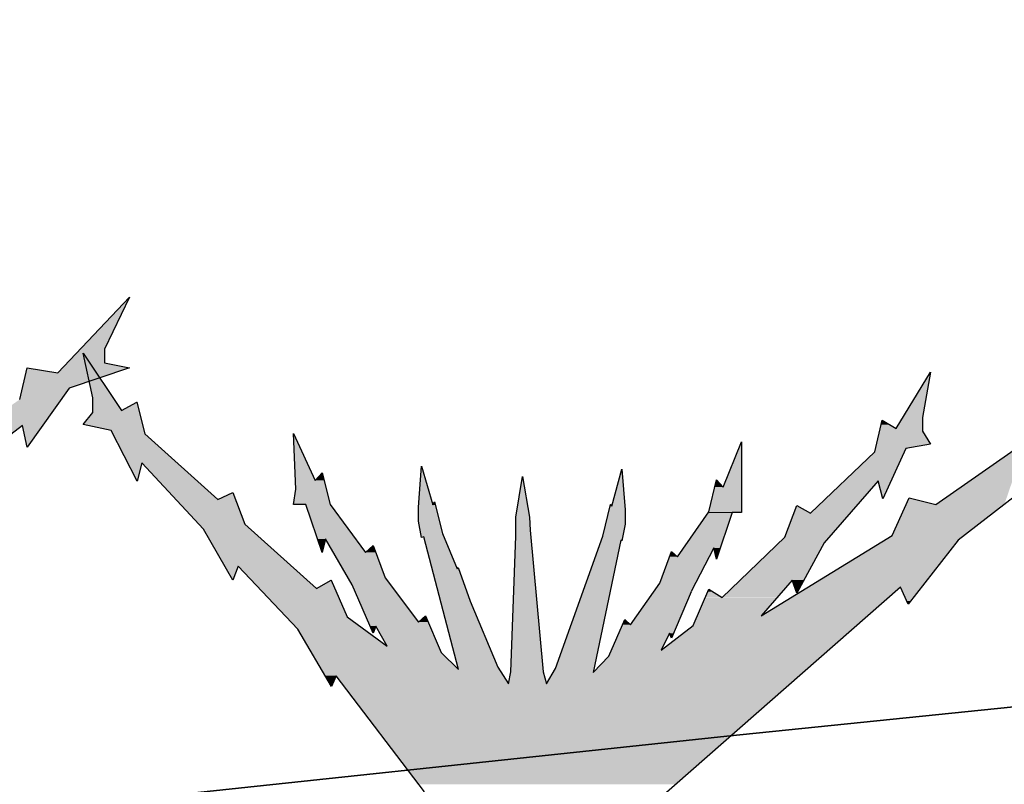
# Model space of a CAD drawing. Header units: millimetres. Extents: x 0 to 16721, y 217 to 10981.
# Tile 360 of 394: x 6997 to 7283, y 6094 to 6316. Entities that reach past the tile are written whole.
import ezdxf

# ---------------------------------------------------------------- set-up
doc = ezdxf.new("R2010")
doc.units = ezdxf.units.MM
doc.layers.add('PDF_PSS & TL', color=7, linetype='Continuous', true_color=0x7fffdf)

msp = doc.modelspace()

# ---------------------------------------------------------------- linework, layer by layer
at = {"layer": 'PDF_PSS & TL', "color": 4, "lineweight": 25}
for points in [[(9262.65, 6315.86), (8844.45, 6274.14), (8448.22, 6232.69), (8038.35, 6192.01), (7660.05, 6154.32), (7202.62, 6107.54), (6840.83, 6069.07), (6469.42, 6033.08), (6129.33, 5997.99), (5712.05, 5954.97), (5350.26, 5914.95), (4896.33, 5864.79), (4567.93, 5827.36), (4205.36, 5786.03), (3794.45, 5739.64), (3375.48, 5692.47)], [(3375.48, 5692.47), (3794.45, 5739.64), (4205.36, 5786.03), (4567.93, 5827.36), (4896.33, 5864.79), (5350.26, 5914.95), (5712.05, 5954.97), (6129.33, 5997.99), (6469.42, 6033.08), (6840.83, 6069.07), (7202.62, 6107.54), (7660.05, 6154.32), (8038.35, 6192.01), (8448.22, 6232.69), (8844.45, 6274.14), (9262.65, 6315.86)]]:
    msp.add_lwpolyline(points, dxfattribs=at)
at = {"layer": 'PDF_PSS & TL', "color": 7, "lineweight": 25}
for points in [[(7008.04, 6213.21), (7028.97, 6235.18)], [(7028.97, 6235.18), (7021.69, 6220.1), (7021.69, 6216.07)], [(7015.45, 6218.93), (7026.63, 6202.17)], [(7018.31, 6205.94), (7015.45, 6218.93)], [(7021.69, 6216.07), (7028.97, 6214.64)], [(6997, 6205.42), (6999.21, 6214.64), (7008.04, 6213.21)], [(7028.97, 6214.64), (7011.42, 6208.67)], [(7251.85, 6196.97), (7261.85, 6213.34)], [(7261.85, 6213.34), (7259.52, 6200.22), (7259.52, 6196.19)], [(7263.41, 6174.88), (7306.04, 6204.64), (7309.55, 6214.38)], [(7011.42, 6208.67), (6999.21, 6191.51)], [(7018.31, 6201.65), (7018.31, 6205.94)], [(7026.63, 6202.17), (7031.05, 6204.64)], [(7031.05, 6204.64), (7033.39, 6195.41)], [(7015.45, 6198.14), (7018.31, 6201.65)], [(7245.61, 6190.21), (7247.82, 6199.44)], [(7247.82, 6199.44), (7251.85, 6196.97)], [(6997.78, 6197.88), (6959.96, 6168.64)], [(6999.21, 6191.51), (6997.78, 6197.88)], [(7023.64, 6196.45), (7015.45, 6198.14)], [(7031.18, 6181.63), (7023.64, 6196.45)], [(7259.52, 6196.19), (7261.85, 6192.42)], [(7033.39, 6195.41), (7054.57, 6176.31)], [(7077.31, 6179.3), (7076.66, 6195.54)], [(7076.66, 6195.54), (7082.9, 6181.89), (7084.98, 6184.1), (7087.32, 6174.88)], [(7201.55, 6179.94), (7206.88, 6193.07)], [(7206.88, 6193.07), (7206.88, 6172.54)], [(7307.6, 6193.72), (7269.91, 6164.48)], [(7226.9, 6172.41), (7245.61, 6190.21)], [(7254.71, 6191.12), (7247.95, 6176.57)], [(7261.85, 6192.42), (7254.71, 6191.12)], [(7032.48, 6186.96), (7031.18, 6181.63)], [(7050.41, 6167.73), (7032.48, 6186.96)], [(7112.92, 6174.1), (7113.83, 6186.05)], [(7113.83, 6186.05), (7117.08, 6174.75), (7117.6, 6175.66)], [(7152.82, 6127.18), (7166.59, 6165.65), (7168.8, 6174.87), (7169.19, 6174.36), (7172.05, 6185.14), (7173.09, 6173.32), (7173.09, 6169.16), (7172.05, 6164.35)], [(7139.17, 6122.76), (7139.82, 6126.27), (7141.25, 6165.65), (7141.25, 6171.24), (7143.2, 6183.06), (7145.28, 6171.24), (7145.41, 6167.47), (7149.18, 6126.27)], [(7197.39, 6172.8), (7199.6, 6182.02)], [(7199.6, 6182.02), (7201.55, 6179.95)], [(7247.95, 6176.57), (7246.65, 6181.76), (7230.93, 6163.7)], [(7054.57, 6176.31), (7058.99, 6178.39)], [(7058.99, 6178.39), (7062.5, 6169.16)], [(7080.17, 6174.88), (7076.66, 6174.88), (7077.31, 6179.3)], [(7117.6, 6175.66), (7119.94, 6166.43)], [(7250.68, 6165.91), (7255.62, 6176.83)], [(7255.62, 6176.83), (7263.41, 6174.88)], [(7084.98, 6160.97), (7080.17, 6174.88)], [(7087.32, 6174.88), (7097.59, 6160.97), (7099.8, 6162.92)], [(7113.83, 6165.26), (7112.92, 6170.07), (7112.92, 6174.1)], [(7188.3, 6159.67), (7197.39, 6172.8)], [(7219.49, 6165.39), (7223, 6174.62)], [(7223, 6174.62), (7226.9, 6172.41)], [(7204.15, 6172.54), (7199.6, 6159.02)], [(7206.88, 6172.54), (7204.15, 6172.54)], [(7058.99, 6152.91), (7050.41, 6167.73)], [(7062.5, 6169.16), (7083.29, 6150.45)], [(7085.89, 6164.87), (7084.98, 6160.97)], [(7100.58, 6139.53), (7099.8, 6137.45), (7093.69, 6151.48), (7085.89, 6164.87)], [(7114.48, 6165.52), (7113.83, 6165.26)], [(7124.62, 6126.92), (7114.48, 6165.52)], [(7119.94, 6166.43), (7124.23, 6156.16), (7124.49, 6156.55), (7128, 6146.81), (7136.05, 6127.57)], [(7171.79, 6164.48), (7163.74, 6126.01)], [(7172.05, 6164.35), (7171.79, 6164.48)], [(7183.49, 6132.51), (7192.85, 6139.66), (7197.39, 6150.31), (7201.29, 6147.84), (7219.49, 6165.39)], [(7212.6, 6142.52), (7250.68, 6165.91)], [(7269.91, 6164.48), (7255.36, 6145.9)], [(7099.8, 6162.92), (7103.3, 6153.56)], [(7172.96, 6141.48), (7174.65, 6139.92), (7183.1, 6152), (7186.48, 6161.23)], [(7186.48, 6161.23), (7188.3, 6159.67)], [(7199.6, 6159.02), (7198.82, 6162.27), (7192.2, 6149.54)], [(7230.92, 6163.7), (7223, 6149.15)], [(7060.55, 6156.94), (7058.99, 6152.91)], [(7077.83, 6138.62), (7060.55, 6156.94)], [(7083.29, 6150.44), (7087.58, 6152.91)], [(7087.58, 6152.91), (7092.26, 6142.26), (7103.82, 6133.68)], [(7103.3, 6153.56), (7112.92, 6140.7)], [(7221.57, 6152.91), (7212.6, 6142.52)], [(7223, 6149.14), (7221.57, 6152.91)], [(7253.15, 6150.83), (7177.9, 6084.82)], [(7255.36, 6145.9), (7253.15, 6150.83)], [(7192.2, 6149.53), (7186.48, 6136.02)], [(7112.92, 6140.7), (7115, 6142.52), (7119.55, 6131.86)], [(7168.28, 6130.82), (7172.96, 6141.48)], [(7087.71, 6121.98), (7077.83, 6138.62)], [(7103.82, 6133.68), (7100.58, 6139.53)], [(7185.96, 6137.45), (7183.49, 6132.51)], [(7186.48, 6136.02), (7185.96, 6137.45)], [(7119.55, 6131.86), (7124.62, 6126.92)], [(7163.74, 6126.01), (7168.28, 6130.82)], [(7136.05, 6127.57), (7139.17, 6122.76)], [(7150.22, 6122.76), (7152.82, 6127.18)], [(7089.01, 6125.1), (7087.71, 6121.98)], [(7114.74, 6091.31), (7089.01, 6125.1)], [(7149.18, 6126.27), (7150.22, 6122.76)]]:
    msp.add_lwpolyline(points, dxfattribs=at)
at = {"layer": 'PDF_PSS & TL', "lineweight": 0}
for points in [[(7031.05, 6204.64), (7031.18, 6204.64)], [(7168.8, 6174.88), (7168.93, 6174.88)], [(7204.15, 6172.54), (7197.27, 6172.54)], [(7204.15, 6172.54), (7206.88, 6172.54)], [(7087.58, 6152.91), (7087.45, 6152.91)]]:
    msp.add_lwpolyline(points, close=True, dxfattribs=at)
at = {"layer": 'PDF_PSS & TL', "transparency": 33554559}
for points in [[(7028.97, 6235.18), (7021.69, 6220.1), (7014.54, 6220.1)], [(7014.54, 6220.1), (7021.69, 6216.07), (7010.77, 6216.07)], [(7021.69, 6220.1), (7014.54, 6220.1), (7021.69, 6216.07)], [(7015.45, 6218.93), (7018.44, 6214.38), (7016.36, 6214.38)], [(7010.77, 6216.07), (7028.97, 6214.64), (7009.34, 6214.64)], [(7021.69, 6216.07), (7010.77, 6216.07), (7028.97, 6214.64)], [(6998.95, 6213.21), (7011.42, 6208.67), (6997.78, 6208.67)], [(6999.21, 6214.64), (7008.04, 6213.21), (6998.95, 6213.21)], [(7024.81, 6213.21), (6998.95, 6213.21), (7011.42, 6208.67)], [(7009.34, 6214.64), (7024.81, 6213.21), (7008.05, 6213.21)], [(7028.97, 6214.64), (7009.34, 6214.64), (7024.81, 6213.21)], [(7018.44, 6214.38), (7016.36, 6214.38), (7024.16, 6205.94)], [(7016.36, 6214.38), (7024.16, 6205.94), (7018.31, 6205.94)], [(7261.85, 6213.34), (7261.72, 6212.7), (7261.46, 6212.7)], [(7261.46, 6212.69), (7259.52, 6200.22), (7253.93, 6200.22)], [(7261.72, 6212.69), (7261.46, 6212.69), (7259.52, 6200.22)], [(6997.78, 6208.67), (7009.21, 6205.42), (6997, 6205.42)], [(7011.42, 6208.67), (6997.78, 6208.67), (7009.21, 6205.42)], [(6997, 6205.42), (7003.76, 6197.88), (6986.21, 6197.88)], [(7009.21, 6205.42), (6997, 6205.42), (7003.76, 6197.88)], [(7024.16, 6205.94), (7018.31, 6205.94), (7026.63, 6202.17)], [(7018.31, 6205.94), (7026.63, 6202.17), (7018.31, 6202.17)], [(7031.05, 6204.64), (7031.7, 6202.17), (7026.63, 6202.17)], [(7031.18, 6204.64), (7031.05, 6204.64), (7031.7, 6202.17)], [(7018.31, 6201.65), (7032.74, 6198.14), (7015.45, 6198.14)], [(7031.7, 6202.17), (7018.31, 6202.17), (7031.83, 6201.65)], [(7018.31, 6202.17), (7031.83, 6201.65), (7018.31, 6201.65)], [(7031.83, 6201.65), (7018.31, 6201.65), (7032.74, 6198.14)], [(7247.82, 6199.44), (7249.9, 6198.14), (7247.56, 6198.14)], [(7253.93, 6200.22), (7259.52, 6196.97), (7251.85, 6196.97)], [(7259.52, 6200.22), (7253.93, 6200.22), (7259.52, 6196.97)], [(6997.78, 6197.88), (6986.21, 6197.88), (6989.46, 6191.51)], [(6997.78, 6197.88), (7003.76, 6197.88), (6999.21, 6191.51)], [(7032.74, 6198.14), (7015.45, 6198.14), (7033.13, 6196.45)], [(7015.45, 6198.14), (7033.13, 6196.45), (7023.64, 6196.45)], [(7033.13, 6196.45), (7023.64, 6196.45), (7033.39, 6195.41)], [(7023.64, 6196.45), (7033.39, 6195.41), (7024.16, 6195.41)], [(7247.04, 6196.19), (7261.85, 6192.42), (7246.13, 6192.42)], [(7247.3, 6196.97), (7259.52, 6196.19), (7247.04, 6196.19)], [(7259.52, 6196.19), (7247.04, 6196.19), (7261.85, 6192.42)], [(7247.56, 6198.14), (7251.85, 6196.97), (7247.3, 6196.97)], [(7259.52, 6196.97), (7247.3, 6196.97), (7259.52, 6196.19)], [(7249.9, 6198.14), (7247.56, 6198.14), (7251.85, 6196.97)], [(7033.39, 6195.41), (7024.16, 6195.41), (7042.74, 6186.96)], [(7024.16, 6195.41), (7042.74, 6186.96), (7028.45, 6186.96)], [(7076.66, 6195.54), (7076.79, 6195.41), (7076.66, 6195.41)], [(7076.79, 6195.41), (7076.66, 6195.41), (7082.9, 6181.9)], [(7076.66, 6195.41), (7082.9, 6181.9), (7077.18, 6181.9)], [(7206.88, 6193.07), (7206.88, 6192.42), (7206.62, 6192.42)], [(7289.54, 6193.07), (7283.3, 6174.88), (7263.42, 6174.88)], [(7206.62, 6192.42), (7206.88, 6179.95), (7201.55, 6179.95)], [(7206.88, 6192.42), (7206.62, 6192.42), (7206.88, 6179.95)], [(7245.61, 6190.21), (7250.29, 6181.76), (7236.77, 6181.76)], [(7245.87, 6191.12), (7254.32, 6190.21), (7245.61, 6190.21)], [(7254.32, 6190.21), (7245.61, 6190.21), (7250.29, 6181.76)], [(7246.13, 6192.42), (7254.71, 6191.12), (7245.87, 6191.12)], [(7254.71, 6191.12), (7245.87, 6191.12), (7254.32, 6190.21)], [(7261.85, 6192.42), (7246.13, 6192.42), (7254.71, 6191.12)], [(7032.48, 6186.96), (7028.45, 6186.96), (7032.22, 6186.05)], [(7028.45, 6186.96), (7032.22, 6186.05), (7028.84, 6186.05)], [(7032.22, 6186.05), (7028.84, 6186.05), (7031.18, 6181.76)], [(7028.84, 6186.05), (7031.18, 6181.76), (7031.05, 6181.76)], [(7042.74, 6186.96), (7032.48, 6186.96), (7043.65, 6186.05)], [(7032.48, 6186.96), (7043.65, 6186.05), (7033.26, 6186.05)], [(7043.65, 6186.05), (7033.26, 6186.05), (7054.57, 6176.31)], [(7033.26, 6186.05), (7054.57, 6176.31), (7042.48, 6176.31)], [(7113.7, 6185.14), (7117.08, 6174.75), (7113.05, 6174.75)], [(7113.83, 6186.05), (7114.09, 6185.14), (7113.7, 6185.14)], [(7114.09, 6185.14), (7113.7, 6185.14), (7117.08, 6174.75)], [(7172.05, 6185.14), (7172.18, 6184.1), (7171.79, 6184.1)], [(7031.05, 6181.76), (7031.18, 6181.76), (7031.18, 6181.63)], [(7085.63, 6181.89), (7077.18, 6181.89), (7086.15, 6179.3)], [(7077.18, 6181.89), (7086.15, 6179.3), (7077.31, 6179.3)], [(7084.07, 6183.06), (7085.63, 6181.89), (7082.9, 6181.89)], [(7084.98, 6184.1), (7085.24, 6183.06), (7084.07, 6183.06)], [(7085.24, 6183.06), (7084.07, 6183.06), (7085.63, 6181.89)], [(7143.07, 6182.02), (7145.28, 6171.24), (7141.25, 6171.24)], [(7143.2, 6183.06), (7143.46, 6182.02), (7143.07, 6182.02)], [(7143.46, 6182.02), (7143.07, 6182.02), (7145.28, 6171.24)], [(7171.79, 6184.1), (7172.96, 6174.36), (7169.19, 6174.36)], [(7172.18, 6184.1), (7171.79, 6184.1), (7172.96, 6174.36)], [(7199.6, 6181.89), (7201.55, 6179.95), (7199.08, 6179.95)], [(7199.6, 6182.02), (7199.86, 6181.89), (7199.6, 6181.89)], [(7199.86, 6181.89), (7199.6, 6181.89), (7201.55, 6179.95)], [(7236.64, 6181.63), (7238.46, 6172.41), (7226.9, 6172.41)], [(7236.77, 6181.76), (7246.52, 6181.63), (7236.64, 6181.63)], [(7246.52, 6181.63), (7236.64, 6181.63), (7238.46, 6172.41)], [(7246.65, 6181.76), (7236.77, 6181.76), (7246.52, 6181.63)], [(7250.29, 6181.76), (7246.65, 6181.76), (7250.29, 6181.63)], [(7246.65, 6181.76), (7250.29, 6181.63), (7246.65, 6181.63)], [(7250.29, 6181.63), (7246.65, 6181.63), (7248.08, 6176.83)], [(7246.65, 6181.63), (7248.08, 6176.83), (7247.82, 6176.83)], [(7058.99, 6178.39), (7059.64, 6176.83), (7055.74, 6176.83)], [(7077.31, 6179.3), (7087.32, 6174.88), (7076.66, 6174.88)], [(7086.15, 6179.3), (7077.31, 6179.3), (7087.32, 6174.88)], [(7199.08, 6179.94), (7206.88, 6172.8), (7197.4, 6172.8)], [(7206.88, 6179.94), (7199.08, 6179.94), (7206.88, 6172.8)], [(7059.77, 6176.31), (7042.48, 6176.31), (7062.5, 6169.16)], [(7042.48, 6176.31), (7062.5, 6169.16), (7049.11, 6169.16)], [(7055.74, 6176.83), (7059.77, 6176.31), (7054.57, 6176.31)], [(7059.64, 6176.83), (7055.74, 6176.83), (7059.77, 6176.31)], [(7117.6, 6175.66), (7117.86, 6174.88), (7117.21, 6174.88)], [(7247.82, 6176.83), (7248.08, 6176.83), (7247.95, 6176.57)], [(7255.36, 6176.57), (7263.41, 6174.88), (7254.58, 6174.88)], [(7255.62, 6176.83), (7256.79, 6176.57), (7255.36, 6176.57)], [(7256.79, 6176.57), (7255.36, 6176.57), (7263.41, 6174.88)], [(7087.32, 6174.88), (7080.17, 6174.88), (7094.73, 6164.87)], [(7080.17, 6174.88), (7094.73, 6164.87), (7083.68, 6164.87)], [(7113.05, 6174.75), (7117.99, 6174.1), (7112.92, 6174.1)], [(7117.99, 6174.1), (7112.92, 6174.1), (7119.03, 6170.07)], [(7112.92, 6174.1), (7119.03, 6170.07), (7112.92, 6170.07)], [(7117.86, 6174.75), (7113.05, 6174.75), (7117.99, 6174.1)], [(7117.21, 6174.88), (7117.86, 6174.75), (7117.08, 6174.75)], [(7117.86, 6174.88), (7117.21, 6174.88), (7117.86, 6174.75)], [(7168.41, 6173.32), (7173.09, 6169.16), (7167.5, 6169.16)], [(7168.67, 6174.36), (7173.09, 6173.32), (7168.41, 6173.32)], [(7173.09, 6173.32), (7168.41, 6173.32), (7173.09, 6169.16)], [(7168.8, 6174.88), (7169.19, 6174.36), (7168.67, 6174.36)], [(7172.96, 6174.36), (7168.67, 6174.36), (7173.09, 6173.32)], [(7168.93, 6174.88), (7168.8, 6174.88), (7169.19, 6174.36)], [(7197.4, 6172.8), (7206.88, 6172.54), (7197.27, 6172.54)], [(7206.88, 6172.8), (7197.4, 6172.8), (7206.88, 6172.54)], [(7222.87, 6174.36), (7226.9, 6172.41), (7222.09, 6172.41)], [(7223, 6174.62), (7223.52, 6174.36), (7222.87, 6174.36)], [(7223.52, 6174.36), (7222.87, 6174.36), (7226.9, 6172.41)], [(7254.58, 6174.88), (7271.73, 6165.91), (7250.68, 6165.91)], [(7283.3, 6174.88), (7254.58, 6174.88), (7271.73, 6165.91)], [(7119.03, 6170.07), (7112.92, 6170.07), (7119.94, 6166.43)], [(7112.92, 6170.07), (7119.94, 6166.43), (7113.57, 6166.43)], [(7145.28, 6171.24), (7141.25, 6171.24), (7145.41, 6167.47)], [(7141.25, 6171.24), (7145.41, 6167.47), (7141.25, 6167.47)], [(7197.14, 6172.54), (7200.77, 6162.27), (7190.12, 6162.27)], [(7197.27, 6172.54), (7204.15, 6172.54), (7197.14, 6172.54)], [(7204.15, 6172.54), (7197.14, 6172.54), (7200.77, 6162.27)], [(7222.09, 6172.41), (7232.48, 6165.39), (7219.49, 6165.39)], [(7238.46, 6172.41), (7222.09, 6172.41), (7232.48, 6165.39)], [(7062.5, 6169.16), (7049.11, 6169.16), (7064.06, 6167.73)], [(7049.11, 6169.16), (7064.06, 6167.73), (7050.41, 6167.73)], [(7064.06, 6167.73), (7050.41, 6167.73), (7076.14, 6156.94)], [(7050.41, 6167.73), (7076.14, 6156.94), (7056.78, 6156.94)], [(7145.41, 6167.47), (7141.25, 6167.47), (7145.54, 6165.65)], [(7141.25, 6167.47), (7145.54, 6165.65), (7141.25, 6165.65)], [(7167.5, 6169.16), (7172.31, 6165.65), (7166.59, 6165.65)], [(7173.09, 6169.16), (7167.5, 6169.16), (7172.31, 6165.65)], [(7085.89, 6164.87), (7083.68, 6164.87), (7085.89, 6164.48)], [(7083.68, 6164.87), (7085.89, 6164.48), (7083.81, 6164.48)], [(7084.98, 6160.97), (7084.98, 6160.97), (7083.81, 6164.48)], [(7084.98, 6160.97), (7083.81, 6164.48), (7085.89, 6164.48)], [(7094.73, 6164.87), (7085.89, 6164.87), (7094.99, 6164.48)], [(7085.89, 6164.87), (7094.99, 6164.48), (7086.15, 6164.48)], [(7094.99, 6164.48), (7086.15, 6164.48), (7097.59, 6160.97)], [(7086.15, 6164.48), (7097.59, 6160.97), (7088.1, 6160.97)], [(7119.94, 6166.43), (7113.57, 6166.43), (7120.33, 6165.52)], [(7113.57, 6166.43), (7120.33, 6165.52), (7113.7, 6165.52)], [(7114.48, 6165.52), (7113.7, 6165.52), (7114.09, 6165.39)], [(7113.7, 6165.52), (7114.09, 6165.39), (7113.7, 6165.39)], [(7113.7, 6165.39), (7114.09, 6165.39), (7113.83, 6165.26)], [(7120.33, 6165.52), (7114.48, 6165.52), (7120.33, 6165.39)], [(7114.48, 6165.52), (7120.33, 6165.39), (7114.48, 6165.39)], [(7120.33, 6165.39), (7114.48, 6165.39), (7124.23, 6156.16)], [(7114.48, 6165.39), (7124.23, 6156.16), (7116.82, 6156.16)], [(7141.25, 6165.65), (7149.18, 6126.27), (7139.82, 6126.27)], [(7145.54, 6165.65), (7141.25, 6165.65), (7149.18, 6126.27)], [(7166.21, 6164.35), (7164, 6127.18), (7152.82, 6127.18)], [(7171.79, 6164.35), (7166.21, 6164.35), (7164, 6127.18)], [(7166.59, 6165.65), (7172.05, 6164.48), (7166.21, 6164.48)], [(7171.79, 6164.48), (7166.21, 6164.48), (7171.79, 6164.35)], [(7166.21, 6164.48), (7171.79, 6164.35), (7166.21, 6164.35)], [(7172.31, 6165.65), (7166.59, 6165.65), (7172.05, 6164.48)], [(7171.79, 6164.48), (7172.05, 6164.48), (7172.05, 6164.35)], [(7219.49, 6165.39), (7230.92, 6163.7), (7217.8, 6163.7)], [(7232.48, 6165.39), (7219.49, 6165.39), (7230.92, 6163.7)], [(7248.34, 6164.48), (7259.13, 6150.83), (7226.12, 6150.83)], [(7250.68, 6165.91), (7269.91, 6164.48), (7248.34, 6164.48)], [(7269.91, 6164.48), (7248.34, 6164.48), (7259.13, 6150.83)], [(7271.73, 6165.91), (7250.68, 6165.91), (7269.91, 6164.48)], [(7099.15, 6162.27), (7100.45, 6160.97), (7097.59, 6160.97)], [(7099.8, 6162.92), (7100.06, 6162.27), (7099.15, 6162.27)], [(7100.06, 6162.27), (7099.15, 6162.27), (7100.45, 6160.97)], [(7186.48, 6161.23), (7186.74, 6160.97), (7186.35, 6160.97)], [(7189.47, 6161.23), (7197.4, 6159.67), (7188.3, 6159.67)], [(7190.12, 6162.27), (7198.3, 6161.23), (7189.47, 6161.23)], [(7198.3, 6161.23), (7189.47, 6161.23), (7197.4, 6159.67)], [(7198.82, 6162.27), (7190.12, 6162.27), (7198.3, 6161.23)], [(7200.77, 6162.27), (7198.82, 6162.27), (7200.38, 6161.23)], [(7198.82, 6162.27), (7200.38, 6161.23), (7199.08, 6161.23)], [(7199.08, 6161.23), (7199.47, 6159.67), (7199.86, 6159.67)], [(7199.08, 6161.23), (7200.38, 6161.23), (7199.86, 6159.67)], [(7217.8, 6163.7), (7225.08, 6152.91), (7206.62, 6152.91)], [(7230.92, 6163.7), (7217.8, 6163.7), (7225.08, 6152.91)], [(7100.45, 6160.97), (7088.1, 6160.97), (7103.3, 6153.56)], [(7088.1, 6160.97), (7103.3, 6153.56), (7092.39, 6153.56)], [(7185.83, 6159.67), (7193.5, 6152), (7183.1, 6152)], [(7186.35, 6160.97), (7188.3, 6159.67), (7185.83, 6159.67)], [(7197.39, 6159.67), (7185.83, 6159.67), (7193.5, 6152)], [(7186.74, 6160.97), (7186.35, 6160.97), (7188.3, 6159.67)], [(7199.47, 6159.67), (7199.86, 6159.67), (7199.6, 6159.02)], [(7060.55, 6156.94), (7056.78, 6156.94), (7060.42, 6156.55)], [(7056.78, 6156.94), (7060.42, 6156.55), (7056.91, 6156.55)], [(7058.99, 6152.91), (7058.99, 6152.91), (7056.91, 6156.55)], [(7058.99, 6152.91), (7056.91, 6156.55), (7060.42, 6156.55)], [(7076.14, 6156.94), (7060.55, 6156.94), (7076.53, 6156.55)], [(7060.55, 6156.94), (7076.53, 6156.55), (7060.81, 6156.55)], [(7076.53, 6156.55), (7060.81, 6156.55), (7083.29, 6150.44)], [(7060.81, 6156.55), (7083.29, 6150.44), (7066.66, 6150.44)], [(7124.62, 6156.16), (7116.82, 6156.16), (7128, 6146.81)], [(7116.82, 6156.16), (7128, 6146.81), (7119.29, 6146.81)], [(7124.49, 6156.55), (7124.62, 6156.16), (7124.23, 6156.16)], [(7087.45, 6152.91), (7088.75, 6150.44), (7083.29, 6150.44)], [(7087.71, 6152.91), (7087.45, 6152.91), (7088.75, 6150.44)], [(7103.3, 6153.56), (7092.39, 6153.56), (7104.86, 6151.48)], [(7092.39, 6153.56), (7104.86, 6151.48), (7093.69, 6151.48)], [(7206.62, 6152.91), (7217.28, 6147.85), (7201.29, 6147.85)], [(7206.62, 6152.91), (7221.57, 6152.91), (7221.57, 6152.91)], [(7221.57, 6152.91), (7221.57, 6152.91), (7206.62, 6152.91)], [(7221.57, 6152.91), (7206.62, 6152.91), (7217.28, 6147.85)], [(7221.57, 6152.91), (7225.08, 6152.91), (7225.08, 6152.91)], [(7225.08, 6152.91), (7225.08, 6152.91), (7221.57, 6152.91)], [(7221.57, 6152.91), (7222.87, 6149.53), (7223.26, 6149.53)], [(7221.57, 6152.91), (7225.08, 6152.91), (7223.26, 6149.53)], [(7088.75, 6150.44), (7066.66, 6150.44), (7092.26, 6142.26)], [(7066.66, 6150.44), (7092.26, 6142.26), (7074.45, 6142.26)], [(7104.86, 6151.48), (7093.69, 6151.48), (7112.92, 6140.7)], [(7093.69, 6151.48), (7112.92, 6140.7), (7098.37, 6140.7)], [(7183.1, 6152), (7192.2, 6149.53), (7181.41, 6149.53)], [(7193.5, 6152), (7183.1, 6152), (7192.2, 6149.53)], [(7197.39, 6150.31), (7198.56, 6149.53), (7197, 6149.53)], [(7225.34, 6150.44), (7243.79, 6142.52), (7212.6, 6142.52)], [(7226.12, 6150.83), (7252.63, 6150.44), (7225.34, 6150.44)], [(7252.63, 6150.44), (7225.34, 6150.44), (7243.79, 6142.52)], [(7253.15, 6150.83), (7226.12, 6150.83), (7252.63, 6150.44)], [(7259.13, 6150.83), (7253.15, 6150.83), (7258.87, 6150.44)], [(7253.15, 6150.83), (7258.87, 6150.44), (7253.41, 6150.44)], [(7253.41, 6150.44), (7254.97, 6146.81), (7256.01, 6146.81)], [(7253.41, 6150.44), (7258.87, 6150.44), (7256.01, 6146.81)], [(7181.41, 6149.53), (7188.04, 6139.92), (7174.65, 6139.92)], [(7192.2, 6149.53), (7181.41, 6149.53), (7188.04, 6139.92)], [(7196.36, 6147.84), (7212.6, 6142.52), (7194.02, 6142.52)], [(7197, 6149.53), (7201.29, 6147.85), (7196.36, 6147.85)], [(7217.28, 6147.84), (7196.36, 6147.84), (7212.6, 6142.52)], [(7198.56, 6149.53), (7197, 6149.53), (7201.29, 6147.85)], [(7222.87, 6149.53), (7223.26, 6149.53), (7223, 6149.14)], [(7128, 6146.81), (7119.29, 6146.81), (7136.05, 6127.57)], [(7119.29, 6146.81), (7136.05, 6127.57), (7124.36, 6127.57)], [(7254.97, 6146.81), (7256.01, 6146.81), (7255.36, 6145.9)], [(7092.26, 6142.26), (7074.45, 6142.26), (7097.2, 6138.62)], [(7074.45, 6142.26), (7097.2, 6138.62), (7077.83, 6138.62)], [(7114.61, 6142.26), (7115.78, 6140.7), (7112.92, 6140.7)], [(7115, 6142.52), (7115.13, 6142.26), (7114.61, 6142.26)], [(7115.13, 6142.26), (7114.61, 6142.26), (7115.78, 6140.7)], [(7172.96, 6141.48), (7173.74, 6140.7), (7172.57, 6140.7)], [(7194.02, 6142.52), (7240.54, 6139.66), (7192.85, 6139.66)], [(7243.79, 6142.52), (7194.02, 6142.52), (7240.54, 6139.66)], [(7097.2, 6138.62), (7077.83, 6138.62), (7103.82, 6133.68)], [(7077.83, 6138.62), (7103.82, 6133.68), (7080.82, 6133.68)], [(7115.78, 6140.7), (7098.37, 6140.7), (7116.3, 6139.53)], [(7098.37, 6140.7), (7116.3, 6139.53), (7099.02, 6139.53)], [(7100.58, 6139.53), (7099.02, 6139.53), (7100.19, 6138.62)], [(7099.02, 6139.53), (7100.19, 6138.62), (7099.28, 6138.62)], [(7099.28, 6138.62), (7100.19, 6138.62), (7099.8, 6137.45)], [(7116.3, 6139.53), (7100.58, 6139.53), (7116.69, 6138.62)], [(7100.58, 6139.53), (7116.69, 6138.62), (7101.1, 6138.62)], [(7116.69, 6138.62), (7101.1, 6138.62), (7118.77, 6133.68)], [(7101.1, 6138.62), (7118.77, 6133.68), (7103.82, 6133.68)], [(7172.31, 6139.92), (7187.13, 6137.45), (7171.27, 6137.45)], [(7172.57, 6140.7), (7174.65, 6139.92), (7172.31, 6139.92)], [(7188.04, 6139.92), (7172.31, 6139.92), (7187.13, 6137.45)], [(7173.74, 6140.7), (7172.57, 6140.7), (7174.65, 6139.92)], [(7192.85, 6139.66), (7232.35, 6132.51), (7183.49, 6132.51)], [(7240.54, 6139.66), (7192.85, 6139.66), (7232.35, 6132.51)], [(7170.62, 6136.02), (7183.49, 6132.51), (7169.06, 6132.51)], [(7171.27, 6137.45), (7185.18, 6136.02), (7170.62, 6136.02)], [(7185.18, 6136.02), (7170.62, 6136.02), (7183.49, 6132.51)], [(7185.96, 6137.45), (7171.27, 6137.45), (7185.18, 6136.02)], [(7185.96, 6137.45), (7187.13, 6137.45), (7186.48, 6136.02)], [(7118.77, 6133.68), (7080.82, 6133.68), (7119.55, 6131.86)], [(7080.82, 6133.68), (7119.55, 6131.86), (7081.86, 6131.86)], [(7119.55, 6131.86), (7081.86, 6131.86), (7124.62, 6126.92)], [(7081.86, 6131.86), (7124.62, 6126.92), (7084.85, 6126.92)], [(7168.29, 6130.82), (7224.95, 6126.01), (7163.74, 6126.01)], [(7169.07, 6132.51), (7230.4, 6130.82), (7168.29, 6130.82)], [(7230.4, 6130.82), (7168.29, 6130.82), (7224.95, 6126.01)], [(7232.35, 6132.51), (7169.07, 6132.51), (7230.4, 6130.82)], [(7136.44, 6126.92), (7084.85, 6126.92), (7137.61, 6125.1)], [(7084.85, 6126.92), (7137.61, 6125.1), (7085.89, 6125.1)], [(7136.05, 6127.57), (7124.36, 6127.57), (7136.44, 6126.92)], [(7124.36, 6127.57), (7136.44, 6126.92), (7124.62, 6126.92)], [(7152.82, 6127.18), (7163.74, 6126.01), (7152.04, 6126.01)], [(7164, 6127.18), (7152.82, 6127.18), (7163.74, 6126.01)], [(7089.01, 6125.1), (7085.89, 6125.1), (7088.1, 6122.76)], [(7085.89, 6125.1), (7088.1, 6122.76), (7087.19, 6122.76)], [(7137.61, 6125.1), (7089.01, 6125.1), (7139.17, 6122.76)], [(7089.01, 6125.1), (7139.17, 6122.76), (7090.83, 6122.76)], [(7139.82, 6126.27), (7150.22, 6122.76), (7139.17, 6122.76)], [(7149.18, 6126.27), (7139.82, 6126.27), (7150.22, 6122.76)], [(7152.04, 6126.01), (7221.31, 6122.76), (7150.22, 6122.76)], [(7224.95, 6126.01), (7152.04, 6126.01), (7221.31, 6122.76)], [(7088.1, 6122.76), (7087.19, 6122.76), (7087.71, 6121.98)], [(7087.19, 6122.76), (7088.1, 6122.76), (7088.1, 6122.76)], [(7088.1, 6122.76), (7088.1, 6122.76), (7087.19, 6122.76)], [(7090.83, 6122.76), (7150.22, 6122.76), (7150.22, 6122.76)], [(7150.22, 6122.76), (7150.22, 6122.76), (7090.83, 6122.76)], [(7221.31, 6122.76), (7090.83, 6122.76), (7187.91, 6093.52)], [(7090.83, 6122.76), (7187.91, 6093.52), (7113.06, 6093.52)]]:
    msp.add_solid(points, dxfattribs=at)

doc.saveas('drawing.dxf')
